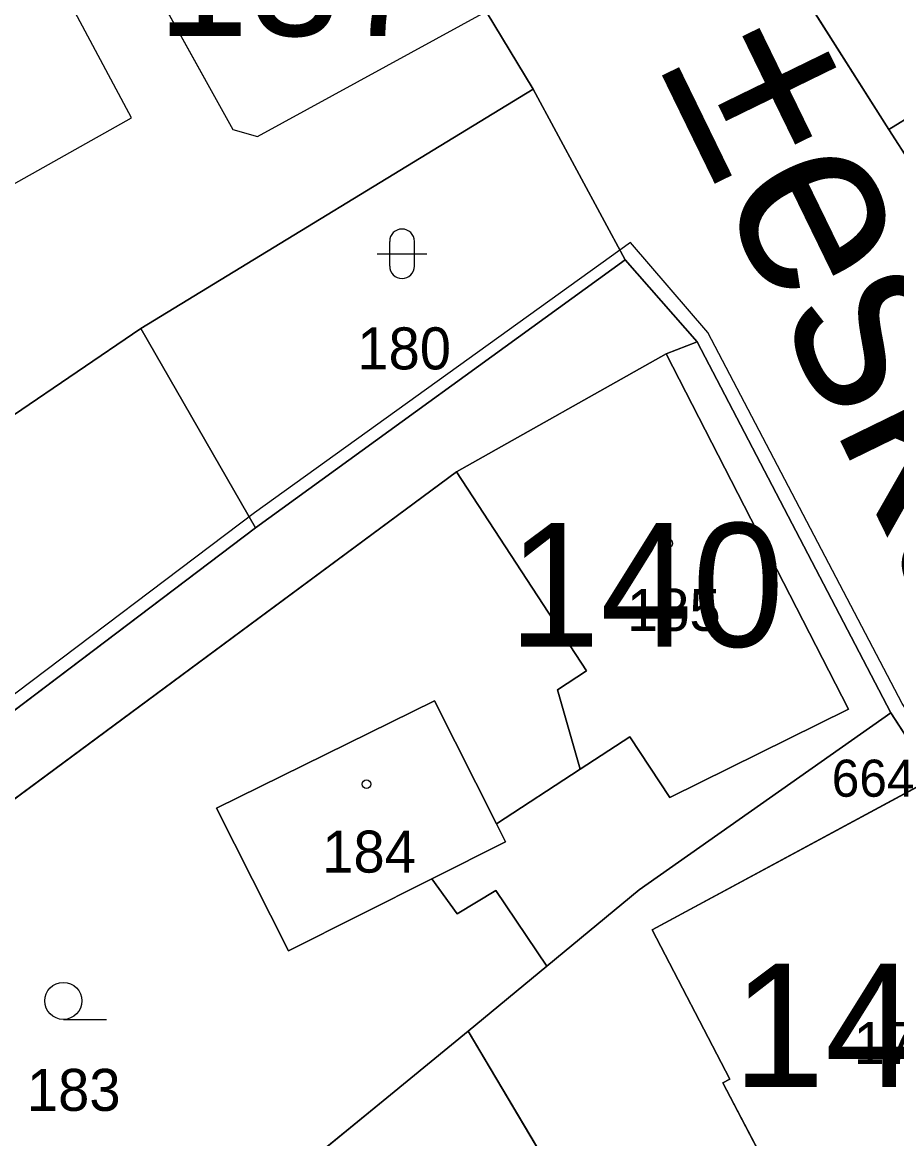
# Model space of a CAD drawing. Extents: x -689422 to -685210, y -987725 to -982160.
# Drawn here: x -687173.16 to -687137.79, y -985760.84 to -985715.68 of the extents above; entities that cross this region are included whole.
import ezdxf

# ---------------------------------------------------------------- set-up
doc = ezdxf.new("R2010")
doc.units = 0
for name, color, linetype in [('KN_Budovy', 7, 'Continuous'), ('KN_Budovy_cisla_domovni', 7, 'Continuous'), ('KN_Hranice_parcel', 7, 'Continuous'), ('KN_Hranice_parcel_vnitrni_kresba', 7, 'Continuous'), ('KN_Parcelni cisla', 7, 'Continuous'), ('KN_Polygon parcely', 7, 'Continuous'), ('KN_Popisy_pomistni nazvy nazvy ulic', 7, 'Continuous'), ('KN_POZEMKY_OSTATNI PLOCHA', 7, 'Continuous'), ('KN_POZEMKY_ZAHRADA', 7, 'Continuous'), ('KN_POZEMKY_ZASTAVENA PLOCHA', 7, 'Continuous'), ('KN_VYUZITI_17_ostatni plocha_ostatni komunikace', 7, 'Continuous'), ('KN_VYUZITI_27_ostatni plocha_neplodna puda', 7, 'Continuous'), ('KN_Značky bodu BP', 7, 'Continuous'), ('KN_Značky budov', 7, 'Continuous'), ('KN_Značky kultur', 7, 'Continuous')]:
    doc.layers.add(name, color=color, linetype=linetype)

msp = doc.modelspace()

# ---------------------------------------------------------------- linework, layer by layer
at = {"layer": 'KN_Budovy'}
for points in [[(-687138.17, -985695.29), (-687142.28, -985688.79), (-687153.47, -985695.92), (-687147.18, -985705.73), (-687144.26, -985710.31), (-687138.1, -985720.01), (-687126.56, -985712.87), (-687130.92, -985706.59), (-687127.18, -985703.99), (-687134.39, -985692.8)], [(-687164.64, -985720.02), (-687163.65, -985720.3), (-687154.4, -985715.24), (-687159.24, -985706.4), (-687165.18, -985710.12), (-687165.44, -985709.69), (-687169.13, -985711.94)], [(-687148.58, -985744.58), (-687146.97, -985747.04), (-687139.73, -985743.47), (-687147.11, -985729.09), (-687155.59, -985733.87), (-687150.33, -985741.91), (-687151.51, -985742.68), (-687150.59, -985745.89)], [(-687162.4, -985753.24), (-687156.6, -985750.33), (-687153.62, -985748.83), (-687153.98, -985748.1), (-687156.48, -985743.13), (-687165.31, -985747.47)], [(-687136.31, -985746.26), (-687147.68, -985752.39), (-687144.54, -985758.44), (-687144.82, -985758.59), (-687141.19, -985765.51), (-687129.44, -985759.48)]]:
    msp.add_lwpolyline(points, close=True, dxfattribs=at)
at = {"layer": 'KN_Hranice_parcel'}
for p, q in [((-687152.5, -985718.38), (-687168.37, -985728.06)), ((-687152.5, -985718.38), (-687148.77, -985725.28)), ((-687148.77, -985725.28), (-687163.73, -985736.13)), ((-687145.86, -985728.61), (-687148.77, -985725.28)), ((-687173.52, -985731.57), (-687168.37, -985728.06)), ((-687168.37, -985728.06), (-687163.73, -985736.13)), ((-687138.02, -985743.61), (-687145.86, -985728.61)), ((-687155.59, -985733.87), (-687187.86, -985757.73)), ((-687163.73, -985736.13), (-687194.46, -985759.4)), ((-687138.02, -985743.61), (-687148.2, -985750.78)), ((-687153.98, -985748.1), (-687153.62, -985748.83)), ((-687153.62, -985748.83), (-687156.6, -985750.33)), ((-687156.6, -985750.33), (-687162.4, -985753.24)), ((-687148.2, -985750.78), (-687151.94, -985753.87)), ((-687151.94, -985753.87), (-687155.12, -985756.5))]:
    msp.add_line(p, q, dxfattribs=at)
for points in [[(-687137.2, -985721.41), (-687138.1, -985720.01), (-687144.26, -985710.31), (-687147.18, -985705.73), (-687153.47, -985695.92)], [(-687159.44, -985706.03), (-687159.24, -985706.4), (-687154.4, -985715.24), (-687152.5, -985718.38)], [(-687145.86, -985728.61), (-687147.11, -985729.09), (-687155.59, -985733.87)], [(-687153.98, -985748.1), (-687150.59, -985745.89), (-687151.51, -985742.68), (-687150.33, -985741.91), (-687155.59, -985733.87)], [(-687162.4, -985753.24), (-687165.31, -985747.47), (-687156.48, -985743.13), (-687153.98, -985748.1)], [(-687128.82, -985760.96), (-687129.44, -985759.48), (-687136.31, -985746.26), (-687138.02, -985743.61)], [(-687151.94, -985753.87), (-687154, -985750.81), (-687155.57, -985751.75), (-687156.6, -985750.33)], [(-687155.12, -985756.5), (-687158.26, -985759.07), (-687175.7, -985773.3)], [(-687149.46, -985775.4), (-687151.92, -985771.65), (-687147.82, -985768.79), (-687155.12, -985756.5)]]:
    msp.add_lwpolyline(points, dxfattribs=at)
at = {"layer": 'KN_Hranice_parcel_vnitrni_kresba'}
for p, q in [((-687169.13, -985711.94), (-687164.64, -985720.02)), ((-687126.56, -985712.87), (-687138.1, -985720.01)), ((-687168.74, -985719.54), (-687171.86, -985713.7)), ((-687163.65, -985720.3), (-687154.4, -985715.24)), ((-687174.9, -985722.99), (-687168.74, -985719.54)), ((-687164.64, -985720.02), (-687163.65, -985720.3)), ((-687147.11, -985729.09), (-687139.73, -985743.47)), ((-687139.73, -985743.47), (-687146.97, -985747.04)), ((-687148.58, -985744.58), (-687150.59, -985745.89)), ((-687146.97, -985747.04), (-687148.58, -985744.58)), ((-687147.68, -985752.39), (-687136.31, -985746.26)), ((-687144.54, -985758.44), (-687147.68, -985752.39)), ((-687144.82, -985758.59), (-687144.54, -985758.44)), ((-687141.19, -985765.51), (-687144.82, -985758.59))]:
    msp.add_line(p, q, dxfattribs=at)
msp.add_lwpolyline([(-687135.78, -985745.95), (-687137.56, -985743.24), (-687145.42, -985728.23), (-687148.56, -985724.59), (-687163.77, -985735.52), (-687194.41, -985758.67), (-687202.62, -985764.88), (-687214.76, -985773.81), (-687221.76, -985776.81), (-687236.33, -985775.89), (-687248.61, -985775.1), (-687262.61, -985786.53), (-687274.25, -985795.75), (-687280.11, -985800.39), (-687282.54, -985780.74), (-687286.25, -985771.74), (-687294.89, -985770.46), (-687307.46, -985768.88), (-687327.67, -985765.95), (-687360.81, -985821.54)], dxfattribs=at)
at = {"layer": 'KN_Polygon parcely'}
for points in [[(-687137.2, -985721.41), (-687138.1, -985720.01), (-687144.26, -985710.31), (-687147.18, -985705.73), (-687153.47, -985695.92), (-687154.98, -985686.69), (-687157.54, -985684.53), (-687159.57, -985681.94), (-687163.92, -985676.2), (-687178.04, -985658.48), (-687188.83, -985644.72)], [(-687154.4, -985715.24), (-687152.5, -985718.38), (-687148.77, -985725.28), (-687145.86, -985728.61), (-687138.02, -985743.61), (-687136.31, -985746.26)]]:
    msp.add_lwpolyline(points, dxfattribs=at)
for points in [[(-687114.81, -985706.47), (-687120.6, -985697.53), (-687122.67, -985696.28), (-687125.72, -985694.44), (-687132.73, -985684.72), (-687133.5, -985683.39), (-687142.28, -985688.79), (-687153.47, -985695.92), (-687147.18, -985705.73), (-687144.26, -985710.31), (-687138.1, -985720.01), (-687137.2, -985721.41), (-687135.97, -985720.61), (-687130.45, -985717.05), (-687129.34, -985716.33), (-687129.52, -985716.04), (-687125.34, -985713.38), (-687125.9, -985712.39), (-687117.66, -985706.7)], [(-687169.13, -985711.94), (-687171.34, -985713.07), (-687171.86, -985713.7), (-687178.1, -985717.15), (-687180.5, -985718.87), (-687177.45, -985724.42), (-687173.52, -985731.57), (-687168.37, -985728.06), (-687152.5, -985718.38), (-687154.4, -985715.24), (-687159.24, -985706.4), (-687159.44, -985706.03), (-687165.44, -985709.69)], [(-687152.5, -985718.38), (-687168.37, -985728.06), (-687163.73, -985736.13), (-687148.77, -985725.28)], [(-687274.29, -985801.29), (-687258.01, -985788.23), (-687246.49, -985778.96), (-687234.95, -985780.28), (-687218.91, -985782.13), (-687217.41, -985782.3), (-687208.57, -985776.82), (-687187.86, -985757.73), (-687155.59, -985733.87), (-687147.11, -985729.09), (-687145.86, -985728.61), (-687148.77, -985725.28), (-687163.73, -985736.13), (-687194.46, -985759.4), (-687202.83, -985765.74), (-687214.54, -985774.38), (-687214.91, -985774.54), (-687221.61, -985777.4), (-687237.12, -985776.51), (-687248.1, -985776.01), (-687262.32, -985787.33), (-687274.86, -985796.74)], [(-687189.66, -985747.25), (-687192.33, -985743.86), (-687190.04, -985742.1), (-687190.25, -985741.88), (-687197.59, -985747.69), (-687197.33, -985748.01), (-687194.27, -985745.59), (-687189.51, -985751.43), (-687192.55, -985753.88), (-687196.25, -985756.86), (-687194.46, -985759.4), (-687163.73, -985736.13), (-687168.37, -985728.06), (-687173.52, -985731.57), (-687175.53, -985732.94), (-687186.55, -985740.34), (-687186.91, -985740.61), (-687184.69, -985743.66)], [(-687147.11, -985729.09), (-687155.59, -985733.87), (-687150.33, -985741.91), (-687151.51, -985742.68), (-687150.59, -985745.89), (-687153.98, -985748.1), (-687153.62, -985748.83), (-687156.6, -985750.33), (-687155.57, -985751.75), (-687154, -985750.81), (-687151.94, -985753.87), (-687148.2, -985750.78), (-687138.02, -985743.61), (-687145.86, -985728.61)], [(-687151.51, -985742.68), (-687150.33, -985741.91), (-687155.59, -985733.87), (-687187.86, -985757.73), (-687175.7, -985773.3), (-687158.26, -985759.07), (-687155.12, -985756.5), (-687151.94, -985753.87), (-687154, -985750.81), (-687155.57, -985751.75), (-687156.6, -985750.33), (-687162.4, -985753.24), (-687165.31, -985747.47), (-687156.48, -985743.13), (-687153.98, -985748.1), (-687150.59, -985745.89)], [(-687162.4, -985753.24), (-687156.6, -985750.33), (-687153.62, -985748.83), (-687153.98, -985748.1), (-687156.48, -985743.13), (-687165.31, -985747.47)], [(-687151.94, -985753.87), (-687155.12, -985756.5), (-687147.82, -985768.79), (-687151.92, -985771.65), (-687149.46, -985775.4), (-687147.61, -985778.22), (-687143.87, -985775.9), (-687136.57, -985771.38), (-687136.74, -985771.07), (-687138.48, -985768.19), (-687138.61, -985767.98), (-687132.3, -985764.03), (-687128.82, -985760.96), (-687129.44, -985759.48), (-687136.31, -985746.26), (-687138.02, -985743.61), (-687148.2, -985750.78)], [(-687198.14, -985791.65), (-687196.96, -985793.04), (-687186.81, -985803.12), (-687163.13, -985788.71), (-687147.61, -985778.22), (-687149.46, -985775.4), (-687151.92, -985771.65), (-687147.82, -985768.79), (-687155.12, -985756.5), (-687158.26, -985759.07), (-687175.7, -985773.3)]]:
    msp.add_lwpolyline(points, close=True, dxfattribs=at)
at = {"layer": 'KN_POZEMKY_OSTATNI PLOCHA'}
for p, q in [((-687144.26, -985710.31), (-687138.1, -985720.01)), ((-687152.5, -985718.38), (-687154.4, -985715.24)), ((-687168.37, -985728.06), (-687152.5, -985718.38)), ((-687152.5, -985718.38), (-687148.77, -985725.28)), ((-687148.77, -985725.28), (-687152.5, -985718.38)), ((-687138.1, -985720.01), (-687137.2, -985721.41)), ((-687148.77, -985725.28), (-687163.73, -985736.13)), ((-687163.73, -985736.13), (-687148.77, -985725.28)), ((-687148.77, -985725.28), (-687145.86, -985728.61)), ((-687145.86, -985728.61), (-687148.77, -985725.28)), ((-687163.73, -985736.13), (-687168.37, -985728.06)), ((-687145.86, -985728.61), (-687147.11, -985729.09)), ((-687138.02, -985743.61), (-687145.86, -985728.61)), ((-687147.11, -985729.09), (-687155.59, -985733.87)), ((-687155.59, -985733.87), (-687187.86, -985757.73)), ((-687194.46, -985759.4), (-687163.73, -985736.13)), ((-687136.31, -985746.26), (-687138.02, -985743.61))]:
    msp.add_line(p, q, dxfattribs=at)
at = {"layer": 'KN_POZEMKY_ZAHRADA'}
for p, q in [((-687173.52, -985731.57), (-687168.37, -985728.06)), ((-687168.37, -985728.06), (-687163.73, -985736.13)), ((-687187.86, -985757.73), (-687155.59, -985733.87)), ((-687155.59, -985733.87), (-687150.33, -985741.91)), ((-687163.73, -985736.13), (-687194.46, -985759.4)), ((-687150.33, -985741.91), (-687151.51, -985742.68)), ((-687151.51, -985742.68), (-687150.59, -985745.89)), ((-687156.48, -985743.13), (-687165.31, -985747.47)), ((-687153.98, -985748.1), (-687156.48, -985743.13)), ((-687150.59, -985745.89), (-687153.98, -985748.1)), ((-687165.31, -985747.47), (-687162.4, -985753.24)), ((-687162.4, -985753.24), (-687156.6, -985750.33)), ((-687156.6, -985750.33), (-687155.57, -985751.75)), ((-687155.57, -985751.75), (-687154, -985750.81)), ((-687154, -985750.81), (-687151.94, -985753.87)), ((-687151.94, -985753.87), (-687155.12, -985756.5)), ((-687155.12, -985756.5), (-687158.26, -985759.07)), ((-687158.26, -985759.07), (-687155.12, -985756.5)), ((-687155.12, -985756.5), (-687147.82, -985768.79)), ((-687158.26, -985759.07), (-687175.7, -985773.3)), ((-687175.7, -985773.3), (-687158.26, -985759.07))]:
    msp.add_line(p, q, dxfattribs=at)
at = {"layer": 'KN_POZEMKY_ZASTAVENA PLOCHA'}
for p, q in [((-687138.1, -985720.01), (-687144.26, -985710.31)), ((-687154.4, -985715.24), (-687152.5, -985718.38)), ((-687152.5, -985718.38), (-687168.37, -985728.06)), ((-687137.2, -985721.41), (-687138.1, -985720.01)), ((-687168.37, -985728.06), (-687173.52, -985731.57)), ((-687147.11, -985729.09), (-687145.86, -985728.61)), ((-687145.86, -985728.61), (-687138.02, -985743.61)), ((-687155.59, -985733.87), (-687147.11, -985729.09)), ((-687150.33, -985741.91), (-687155.59, -985733.87)), ((-687151.51, -985742.68), (-687150.33, -985741.91)), ((-687150.59, -985745.89), (-687151.51, -985742.68)), ((-687165.31, -985747.47), (-687156.48, -985743.13)), ((-687156.48, -985743.13), (-687153.98, -985748.1)), ((-687138.02, -985743.61), (-687148.2, -985750.78)), ((-687148.2, -985750.78), (-687138.02, -985743.61)), ((-687138.02, -985743.61), (-687136.31, -985746.26)), ((-687153.98, -985748.1), (-687150.59, -985745.89)), ((-687162.4, -985753.24), (-687165.31, -985747.47)), ((-687153.98, -985748.1), (-687153.62, -985748.83)), ((-687153.62, -985748.83), (-687153.98, -985748.1)), ((-687153.62, -985748.83), (-687156.6, -985750.33)), ((-687156.6, -985750.33), (-687153.62, -985748.83)), ((-687156.6, -985750.33), (-687162.4, -985753.24)), ((-687155.57, -985751.75), (-687156.6, -985750.33)), ((-687154, -985750.81), (-687155.57, -985751.75)), ((-687151.94, -985753.87), (-687154, -985750.81)), ((-687148.2, -985750.78), (-687151.94, -985753.87)), ((-687151.94, -985753.87), (-687148.2, -985750.78)), ((-687155.12, -985756.5), (-687151.94, -985753.87)), ((-687147.82, -985768.79), (-687155.12, -985756.5))]:
    msp.add_line(p, q, dxfattribs=at)
at = {"layer": 'KN_VYUZITI_17_ostatni plocha_ostatni komunikace'}
for p, q in [((-687144.26, -985710.31), (-687138.1, -985720.01)), ((-687152.5, -985718.38), (-687154.4, -985715.24)), ((-687148.77, -985725.28), (-687152.5, -985718.38)), ((-687138.1, -985720.01), (-687137.2, -985721.41)), ((-687163.73, -985736.13), (-687148.77, -985725.28)), ((-687148.77, -985725.28), (-687145.86, -985728.61)), ((-687145.86, -985728.61), (-687148.77, -985725.28)), ((-687145.86, -985728.61), (-687147.11, -985729.09)), ((-687138.02, -985743.61), (-687145.86, -985728.61)), ((-687147.11, -985729.09), (-687155.59, -985733.87)), ((-687155.59, -985733.87), (-687187.86, -985757.73)), ((-687194.46, -985759.4), (-687163.73, -985736.13)), ((-687136.31, -985746.26), (-687138.02, -985743.61))]:
    msp.add_line(p, q, dxfattribs=at)
at = {"layer": 'KN_VYUZITI_27_ostatni plocha_neplodna puda'}
for p, q in [((-687168.37, -985728.06), (-687152.5, -985718.38)), ((-687152.5, -985718.38), (-687148.77, -985725.28)), ((-687148.77, -985725.28), (-687163.73, -985736.13)), ((-687163.73, -985736.13), (-687168.37, -985728.06))]:
    msp.add_line(p, q, dxfattribs=at)
at = {"layer": 'KN_Značky budov'}
for centre in [(-687147.027, -985736.759), (-687159.237, -985746.499), (-687138.047, -985754.109)]:
    msp.add_circle(centre, 0.175, dxfattribs=at)
at = {"layer": 'KN_Značky kultur'}
for p, q in [((-687158.301, -985724.541), (-687158.301, -985725.542)), ((-687157.299, -985725.542), (-687157.299, -985724.541)), ((-687158.801, -985725.041), (-687156.799, -985725.041)), ((-687171.503, -985756.02), (-687169.753, -985756.02))]:
    msp.add_line(p, q, dxfattribs=at)
msp.add_circle((-687171.503, -985755.27), 0.75, dxfattribs=at)
for centre, start, end in [((-687157.8, -985724.541), 0, 180), ((-687157.8, -985725.541), 180, 359.9879)]:
    msp.add_arc(centre, 0.5, start, end, dxfattribs=at)

# ---------------------------------------------------------------- texts
at = {"layer": 'KN_Budovy_cisla_domovni'}
for s, p in [('137', (-687167.716, -985716.224)), ('140', (-687153.5, -985740.939)), ('141', (-687144.412, -985758.759))]:
    msp.add_text(s, height=5, dxfattribs=at).set_placement(p)
at = {"layer": 'KN_Parcelni cisla'}
for s, p in [('180', (-687159.61, -985729.72)), ('185', (-687148.7, -985740.3)), ('184', (-687161.03, -985750.08)), ('177', (-687139.53, -985757.82)), ('183', (-687172.98, -985759.72))]:
    msp.add_text(s, height=1.7, dxfattribs=at).set_placement(p)
at = {"layer": 'KN_Popisy_pomistni nazvy nazvy ulic'}
msp.add_text('±eská', height=7.5, rotation=296, dxfattribs=at).set_placement((-687147.423, -985717.542))
at = {"layer": 'KN_Značky bodu BP'}
msp.add_text('664', height=1.5, dxfattribs=at).set_placement((-687140.413, -985747.01))

doc.saveas('drawing.dxf')
